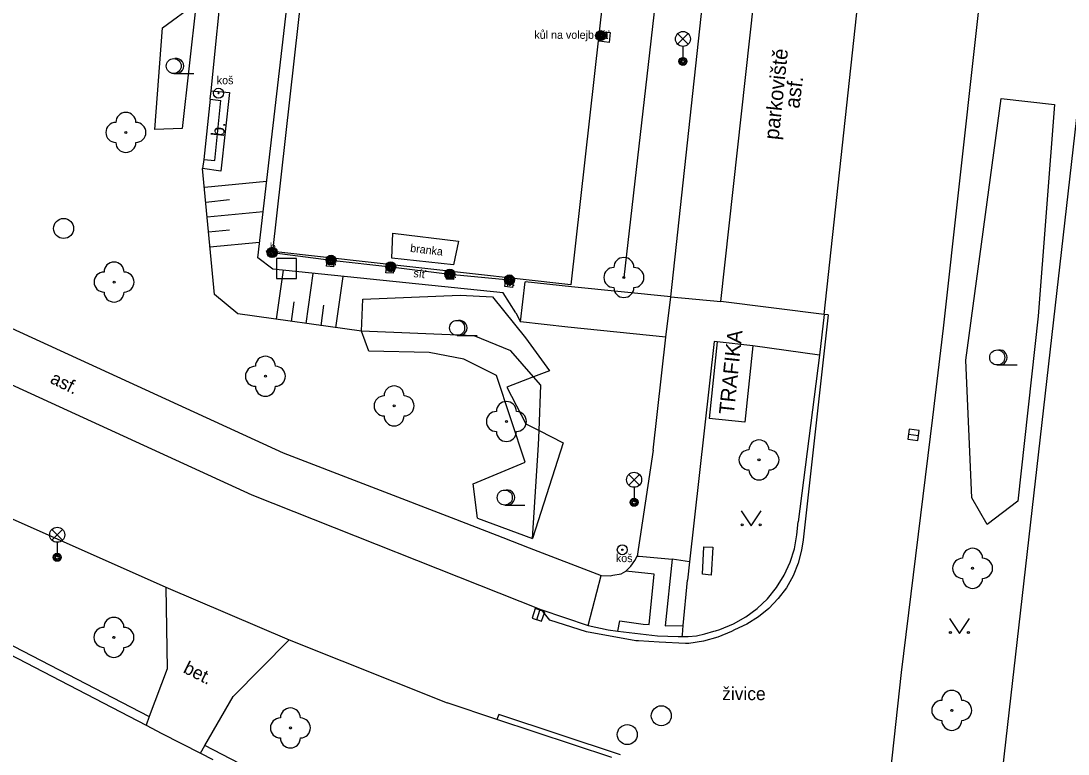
# Model space of a CAD drawing. Extents: x -595546 to -593986, y -1160845 to -1159202.
# Drawn here: x -594158 to -594105.7, y -1160570.3 to -1160533.7 of the extents above; entities that cross this region are included whole.
import ezdxf

# ---------------------------------------------------------------- set-up
doc = ezdxf.new("R2010")
doc.units = 0
for name, color, linetype in [('Level 22', 7, 'Continuous'), ('Level 25', 7, 'Continuous'), ('Level 26', 7, 'Continuous'), ('Level 27', 7, 'Continuous'), ('Level 33', 7, 'Continuous'), ('Level 36', 7, 'Continuous'), ('silnoproud - povrch.  znaky a  RIS  skut. velikost', 7, 'Continuous'), ('Specificka linie pasportu komunikaci', 7, 'Continuous'), ('TM - budovy drevene - VP', 7, 'Continuous'), ('TM - budovy zdene_ betonove - VP', 7, 'Continuous'), ('TM - chodniky - VP', 7, 'Continuous'), ('TM - dolni hrana svahu', 7, 'Continuous'), ('TM - horni hrana svahu', 7, 'Continuous'), ('TM - hranice souvisleho porostu (skupiny stromu_ kere)', 7, 'Continuous'), ('TM - komunikace - VP', 7, 'Continuous'), ('TM - lavicka', 7, 'Continuous'), ('TM - plot drateny_ kovovy - VP', 7, 'Continuous'), ('TM - plot zivy neuzavreny', 7, 'Continuous'), ('TM - popis objektu', 7, 'Continuous'), ('TM - popis povrchu', 7, 'Continuous'), ('TM - poznamka', 7, 'Continuous'), ('TM - predmet maleho rozsahu (zamereny obvodem)', 7, 'Continuous'), ('TM - rozhrani mezi zpev. plochami mezi sebou - VP', 7, 'Continuous'), ('TM - rozhrani ploch obecne - VP', 7, 'Continuous'), ('TM - srafovani', 7, 'Continuous'), ('TM - zabradli - VP', 7, 'Continuous')]:
    doc.layers.add(name, color=color, linetype=linetype)

msp = doc.modelspace()

# ---------------------------------------------------------------- linework, layer by layer
at = {"layer": 'Level 22'}
for centre in [(-594152.76, -1160539.25), (-594153.35, -1160546.73), (-594127.88, -1160546.5), (-594145.79, -1160551.44), (-594139.36, -1160552.92), (-594133.75, -1160553.7), (-594121.13, -1160555.62), (-594110.46, -1160561.04), (-594153.36, -1160564.49), (-594111.5, -1160568.14), (-594144.54, -1160569.02)]:
    msp.add_circle(centre, 0.05, dxfattribs=at)
for centre, start, end in [((-594152.76, -1160538.75), 0, 180), ((-594153.26, -1160539.25), 90, 270), ((-594152.26, -1160539.25), 270, 90), ((-594152.76, -1160539.75), 180, 0), ((-594127.88, -1160546), 0, 180), ((-594153.35, -1160546.23), 0, 180), ((-594128.38, -1160546.5), 90, 270), ((-594127.38, -1160546.5), 270, 90), ((-594153.85, -1160546.73), 90, 270), ((-594152.85, -1160546.73), 270, 90), ((-594153.35, -1160547.23), 180, 0), ((-594127.88, -1160547), 180, 0), ((-594145.79, -1160550.94), 0, 180), ((-594146.29, -1160551.44), 90, 270), ((-594145.29, -1160551.44), 270, 90), ((-594145.79, -1160551.94), 180, 0), ((-594139.36, -1160552.42), 0, 180), ((-594139.86, -1160552.92), 90, 270), ((-594138.86, -1160552.92), 270, 90), ((-594133.75, -1160553.2), 0, 180), ((-594139.36, -1160553.42), 180, 0), ((-594134.25, -1160553.7), 90, 270), ((-594133.25, -1160553.7), 270, 90), ((-594133.75, -1160554.2), 180, 0), ((-594121.13, -1160555.12), 0, 180), ((-594121.63, -1160555.62), 90, 270), ((-594120.63, -1160555.62), 270, 90), ((-594121.13, -1160556.12), 180, 0), ((-594110.46, -1160560.54), 0, 180), ((-594110.96, -1160561.04), 90, 270), ((-594109.96, -1160561.04), 270, 90), ((-594110.46, -1160561.54), 180, 0), ((-594153.36, -1160563.99), 0, 180), ((-594153.86, -1160564.49), 90, 270), ((-594152.86, -1160564.49), 270, 90), ((-594153.36, -1160564.99), 180, 0), ((-594112, -1160568.14), 90, 270), ((-594111.5, -1160567.64), 0, 180), ((-594111, -1160568.14), 270, 90), ((-594144.54, -1160568.52), 0, 180), ((-594145.04, -1160569.02), 90, 270), ((-594144.04, -1160569.02), 270, 90), ((-594111.5, -1160568.64), 180, 0), ((-594144.54, -1160569.52), 180, 0)]:
    msp.add_arc(centre, 0.5, start, end, dxfattribs=at)
at = {"layer": 'Level 25'}
for centre, radius in [((-594129.04, -1160534.41), 0.25), ((-594129.04, -1160534.41), 0.2), ((-594129.04, -1160534.41), 0.15), ((-594129.04, -1160534.41), 0.1), ((-594129.04, -1160534.41), 0.05), ((-594148.13, -1160537.29), 0.25), ((-594148.13, -1160537.29), 0.0303), ((-594145.45, -1160545.25), 0.25), ((-594145.45, -1160545.25), 0.2), ((-594145.45, -1160545.25), 0.15), ((-594145.45, -1160545.25), 0.1), ((-594145.45, -1160545.25), 0.05), ((-594142.51, -1160545.64), 0.25), ((-594142.51, -1160545.64), 0.2), ((-594142.51, -1160545.64), 0.15), ((-594142.51, -1160545.64), 0.1), ((-594142.51, -1160545.64), 0.05), ((-594139.53, -1160545.96), 0.25), ((-594139.53, -1160545.96), 0.2), ((-594139.53, -1160545.96), 0.15), ((-594139.53, -1160545.96), 0.1), ((-594139.53, -1160545.96), 0.05), ((-594136.58, -1160546.33), 0.25), ((-594136.58, -1160546.33), 0.2), ((-594136.58, -1160546.33), 0.15), ((-594136.58, -1160546.33), 0.1), ((-594136.58, -1160546.33), 0.05), ((-594133.6, -1160546.62), 0.25), ((-594133.6, -1160546.62), 0.2), ((-594133.6, -1160546.62), 0.15), ((-594133.6, -1160546.62), 0.1), ((-594133.6, -1160546.62), 0.05), ((-594127.96, -1160560.11), 0.25), ((-594127.96, -1160560.11), 0.0303)]:
    msp.add_circle(centre, radius, dxfattribs=at)
at = {"layer": 'Level 26'}
msp.add_lwpolyline([(-594145.24, -1160546.55), (-594144.24, -1160546.55), (-594144.24, -1160545.55), (-594145.24, -1160545.55)], close=True, dxfattribs=at)
at = {"layer": 'Level 27'}
for p, q in [((-594113.658, -1160554.339), (-594113.162, -1160554.401)), ((-594132.229, -1160563.607), (-594132.071, -1160563.133))]:
    msp.add_line(p, q, dxfattribs=at)
for points in [[(-594113.689, -1160554.587), (-594113.193, -1160554.649), (-594113.131, -1160554.153), (-594113.627, -1160554.091)], [(-594131.992, -1160563.686), (-594131.834, -1160563.212), (-594132.308, -1160563.054), (-594132.466, -1160563.528)]]:
    msp.add_lwpolyline(points, close=True, dxfattribs=at)
for centre in [(-594155.87, -1160544.05), (-594126.01, -1160568.41), (-594127.71, -1160569.35)]:
    msp.add_circle(centre, 0.5, dxfattribs=at)
at = {"layer": 'Level 33'}
for p, q in [((-594125.195, -1160534.84), (-594124.665, -1160534.31)), ((-594125.195, -1160534.31), (-594124.665, -1160534.84)), ((-594124.93, -1160534.95), (-594124.93, -1160535.7)), ((-594127.635, -1160556.88), (-594127.105, -1160556.35)), ((-594127.635, -1160556.35), (-594127.105, -1160556.88)), ((-594127.37, -1160556.99), (-594127.37, -1160557.74)), ((-594156.455, -1160559.63), (-594155.925, -1160559.1)), ((-594156.455, -1160559.1), (-594155.925, -1160559.63)), ((-594156.19, -1160559.74), (-594156.19, -1160560.49))]:
    msp.add_line(p, q, dxfattribs=at)
for centre, radius in [((-594124.93, -1160534.575), 0.375), ((-594124.93, -1160535.7), 0.2), ((-594124.93, -1160535.7), 0.145), ((-594124.93, -1160535.7), 0.0876), ((-594127.37, -1160556.615), 0.375), ((-594127.37, -1160557.74), 0.2), ((-594127.37, -1160557.74), 0.145), ((-594127.37, -1160557.74), 0.0876), ((-594156.19, -1160559.365), 0.375), ((-594156.19, -1160560.49), 0.2), ((-594156.19, -1160560.49), 0.145), ((-594156.19, -1160560.49), 0.0876)]:
    msp.add_circle(centre, radius, dxfattribs=at)
at = {"layer": 'Level 36'}
for p, q in [((-594150.37, -1160536.305), (-594149.37, -1160536.305)), ((-594136.21, -1160549.395), (-594135.21, -1160549.395)), ((-594109.23, -1160550.875), (-594108.23, -1160550.875)), ((-594133.83, -1160557.875), (-594132.83, -1160557.875))]:
    msp.add_line(p, q, dxfattribs=at)
for points in [[(-594122.02, -1160558.17), (-594121.52, -1160558.92), (-594121.02, -1160558.17)], [(-594111.62, -1160563.55), (-594111.12, -1160564.3), (-594110.62, -1160563.55)]]:
    msp.add_lwpolyline(points, dxfattribs=at)
for centre, radius in [((-594150.37, -1160535.93), 0.375), ((-594136.21, -1160549.02), 0.375), ((-594109.23, -1160550.5), 0.375), ((-594133.83, -1160557.5), 0.375), ((-594121.97, -1160558.87), 0.05), ((-594121.071, -1160558.87), 0.05), ((-594111.57, -1160564.25), 0.05), ((-594110.671, -1160564.25), 0.05)]:
    msp.add_circle(centre, radius, dxfattribs=at)
for centre in [(-594150.245, -1160535.93), (-594136.085, -1160549.02), (-594109.105, -1160550.5), (-594133.705, -1160557.5)]:
    msp.add_arc(centre, 0.375, 260.4059, 99.5941, dxfattribs=at)
at = {"layer": 'silnoproud - povrch.  znaky a  RIS  skut. velikost'}
for points in [[(-594123.96, -1160561.34), (-594123.88, -1160559.97)], [(-594123.88, -1160559.97), (-594123.43, -1160559.99)], [(-594123.43, -1160559.99), (-594123.52, -1160561.38)], [(-594123.52, -1160561.38), (-594123.96, -1160561.34)]]:
    msp.add_lwpolyline(points, dxfattribs=at)
at = {"layer": 'Specificka linie pasportu komunikaci'}
for points in [[(-594117.88, -1160548.35), (-594110.9, -1160483.84)], [(-594125.78, -1160549.48), (-594125.54, -1160547.47)], [(-594125.54, -1160547.47), (-594123.03, -1160547.7)], [(-594117.68, -1160548.36), (-594118.93, -1160559.62), (-594119, -1160560.13), (-594119.18, -1160560.78), (-594119.43, -1160561.41), (-594119.76, -1160562.01), (-594120.17, -1160562.55), (-594120.64, -1160563.04), (-594121.16, -1160563.47), (-594121.74, -1160563.83), (-594122.36, -1160564.11), (-594122.51, -1160564.19), (-594123.19, -1160564.48), (-594123.9, -1160564.68), (-594124.63, -1160564.8), (-594124.81, -1160564.8), (-594126.12, -1160564.73), (-594127.15, -1160564.67), (-594127.29, -1160564.66), (-594129.74, -1160564.21), (-594131.58, -1160563.63)], [(-594117.68, -1160548.36), (-594117.88, -1160548.35)], [(-594131.58, -1160563.63), (-594131.92, -1160563.22), (-594132.03, -1160563.1)], [(-594134.13, -1160568.34), (-594134.22, -1160568.59)], [(-594128.05, -1160570.37), (-594134.13, -1160568.34)]]:
    msp.add_lwpolyline(points, dxfattribs=at)
at = {"layer": 'TM - budovy drevene - VP'}
for points in [[(-594123.22, -1160549.72), (-594123.62, -1160553.55)], [(-594121.43, -1160549.91), (-594123.22, -1160549.72)], [(-594121.43, -1160549.91), (-594121.83, -1160553.74), (-594123.62, -1160553.55)]]:
    msp.add_lwpolyline(points, dxfattribs=at)
at = {"layer": 'TM - budovy zdene_ betonove - VP'}
for points in [[(-594165.48, -1160561.75), (-594151.75, -1160568.88)], [(-594151.75, -1160568.88), (-594150.96, -1160569.29)], [(-594150.96, -1160569.29), (-594149.04, -1160570.28)], [(-594149.04, -1160570.28), (-594148.41, -1160570.6)]]:
    msp.add_lwpolyline(points, dxfattribs=at)
at = {"layer": 'TM - chodniky - VP'}
for points in [[(-594125.54, -1160547.47), (-594122.29, -1160517.42)], [(-594133.04, -1160548.72), (-594132.82, -1160546.71)], [(-594130.5, -1160546.97), (-594132.82, -1160546.71)], [(-594125.54, -1160547.47), (-594130.5, -1160546.97)], [(-594161.94, -1160547.45), (-594144.9, -1160555.27)], [(-594125.78, -1160549.48), (-594130.68, -1160548.98), (-594133.04, -1160548.72)], [(-594126.41, -1160555.14), (-594125.78, -1160549.48)], [(-594123.22, -1160549.72), (-594123.37, -1160549.7), (-594124.61, -1160560.71)], [(-594118.1, -1160550.39), (-594121.43, -1160549.91)], [(-594144.9, -1160555.27), (-594136.29, -1160558.59)], [(-594126.41, -1160555.14), (-594127.21, -1160560.43)], [(-594136.29, -1160558.59), (-594133.93, -1160559.5), (-594132.61, -1160560.01)], [(-594132.61, -1160560.01), (-594129.02, -1160561.4)], [(-594127.78, -1160561.18), (-594127.64, -1160561.03), (-594127.54, -1160560.93), (-594127.34, -1160560.65), (-594127.21, -1160560.43)], [(-594124.61, -1160560.71), (-594124.71, -1160561.63)], [(-594129.02, -1160561.4), (-594128.56, -1160561.41), (-594128.43, -1160561.39), (-594128.01, -1160561.31), (-594127.78, -1160561.18)], [(-594124.92, -1160563.89), (-594124.71, -1160561.63)], [(-594150.77, -1160561.98), (-594150.7, -1160566.06), (-594151.59, -1160568.45)], [(-594124.97, -1160564.44), (-594124.96, -1160564.37), (-594124.92, -1160563.89)], [(-594148.81, -1160569.89), (-594147.4, -1160567.45), (-594144.61, -1160564.61)], [(-594151.59, -1160568.45), (-594151.75, -1160568.88)], [(-594149.04, -1160570.28), (-594148.81, -1160569.89)]]:
    msp.add_lwpolyline(points, dxfattribs=at)
at = {"layer": 'TM - dolni hrana svahu'}
for points in [[(-594146.17, -1160545.52), (-594143.24, -1160520.19)], [(-594133.28, -1160548.26), (-594133.91, -1160547.27), (-594145.42, -1160546.09), (-594146.17, -1160545.52)], [(-594133.28, -1160548.26), (-594133.04, -1160548.72)]]:
    msp.add_lwpolyline(points, dxfattribs=at)
at = {"layer": 'TM - horni hrana svahu'}
for points in [[(-594148.5, -1160537.17), (-594147.89, -1160531.02)], [(-594132.39, -1160551.47), (-594133.53, -1160550.17), (-594135.36, -1160549.42), (-594140.99, -1160549.19), (-594147.17, -1160548.32), (-594148.34, -1160547.35), (-594148.93, -1160541.05)], [(-594132.12, -1160554.15), (-594132.03, -1160551.88), (-594132.39, -1160551.47)], [(-594132.45, -1160559.55), (-594132.15, -1160554.87), (-594132.12, -1160554.15)]]:
    msp.add_lwpolyline(points, dxfattribs=at)
at = {"layer": 'TM - hranice souvisleho porostu (skupiny stromu_ kere)'}
for points in [[(-594149.24, -1160532.79), (-594149.95, -1160539.06), (-594151.31, -1160539.11), (-594150.93, -1160534.02), (-594149.24, -1160532.79)], [(-594110.5, -1160557.51), (-594110.8, -1160550.63), (-594109.04, -1160537.56), (-594106.36, -1160537.86)], [(-594106.36, -1160537.86), (-594107.18, -1160548.43), (-594108.2, -1160557.69), (-594109.73, -1160558.85), (-594110.5, -1160557.51)], [(-594135.2, -1160558.54), (-594135.41, -1160556.81), (-594132.81, -1160555.74), (-594134.25, -1160551.4), (-594135.87, -1160550.59), (-594137.61, -1160550.25), (-594140.62, -1160550.19), (-594140.99, -1160549.19), (-594140.92, -1160547.58), (-594136.06, -1160547.39), (-594134.44, -1160547.46)], [(-594134.44, -1160547.46), (-594132.79, -1160549.52), (-594131.6, -1160551.17), (-594132.39, -1160551.47)], [(-594132.39, -1160551.47), (-594133.72, -1160551.99), (-594132.78, -1160553.82), (-594132.12, -1160554.15)], [(-594132.12, -1160554.15), (-594130.92, -1160554.76), (-594132.45, -1160559.55)], [(-594135.2, -1160558.54), (-594132.45, -1160559.55)]]:
    msp.add_lwpolyline(points, dxfattribs=at)
at = {"layer": 'TM - komunikace - VP'}
for points in [[(-594111.91, -1160549.04), (-594103.83, -1160476.11)], [(-594123.03, -1160547.7), (-594119.72, -1160517.58), (-594119.52, -1160515.81)], [(-594117.88, -1160548.35), (-594123.03, -1160547.7)], [(-594117.88, -1160548.35), (-594118.1, -1160550.39)], [(-594112.45, -1160553.5), (-594111.91, -1160549.04)], [(-594162.93, -1160549.82), (-594146.47, -1160557.37)], [(-594118.1, -1160550.39), (-594119.18, -1160558.72)], [(-594114.01, -1160566.24), (-594112.45, -1160553.5)], [(-594160.4, -1160557.7), (-594150.77, -1160561.98)], [(-594146.47, -1160557.37), (-594132.03, -1160563.1)], [(-594124.97, -1160564.44), (-594124.67, -1160564.45), (-594124.25, -1160564.41), (-594123.84, -1160564.32), (-594123.384, -1160564.182), (-594123.31, -1160564.16), (-594123.08, -1160564.09), (-594122.41, -1160563.82), (-594121.79, -1160563.47), (-594121.22, -1160563.05), (-594120.7, -1160562.56), (-594120.25, -1160562), (-594119.87, -1160561.39), (-594119.58, -1160560.74), (-594119.36, -1160560.06), (-594119.24, -1160559.36), (-594119.18, -1160558.72)], [(-594150.77, -1160561.98), (-594144.61, -1160564.61)], [(-594132.03, -1160563.1), (-594129.66, -1160563.9)], [(-594129.66, -1160563.9), (-594128.67, -1160564.12), (-594128.18, -1160564.18)], [(-594128.18, -1160564.18), (-594126.2, -1160564.42), (-594125.17, -1160564.44), (-594124.97, -1160564.44)], [(-594144.61, -1160564.61), (-594136.71, -1160567.76)], [(-594115.3, -1160578.03), (-594114.01, -1160566.24)], [(-594134.22, -1160568.59), (-594136.71, -1160567.76)], [(-594128.49, -1160570.5), (-594134.22, -1160568.59)]]:
    msp.add_lwpolyline(points, dxfattribs=at)
at = {"layer": 'TM - lavicka'}
for points in [[(-594148.55, -1160537.59), (-594148.01, -1160537.65)], [(-594148.32, -1160540.66), (-594148.01, -1160537.65)], [(-594148.86, -1160540.6), (-594148.32, -1160540.66)]]:
    msp.add_lwpolyline(points, dxfattribs=at)
at = {"layer": 'TM - plot drateny_ kovovy - VP'}
msp.add_lwpolyline([(-594110.68, -1160586.29), (-594105.02, -1160536.46)], dxfattribs=at)
at = {"layer": 'TM - plot zivy neuzavreny'}
msp.add_lwpolyline([(-594125.16, -1160522.71), (-594127.88, -1160546.5)], dxfattribs=at)
at = {"layer": 'TM - predmet maleho rozsahu (zamereny obvodem)'}
msp.add_lwpolyline([(-594136.15, -1160544.68), (-594136.39, -1160545.87), (-594139.48, -1160545.53), (-594139.43, -1160544.28), (-594136.15, -1160544.68)], dxfattribs=at)
at = {"layer": 'TM - rozhrani mezi zpev. plochami mezi sebou - VP'}
for points in [[(-594127.21, -1160560.43), (-594127.12, -1160560.44), (-594125.47, -1160560.59)], [(-594125.47, -1160560.59), (-594125.82, -1160563.92), (-594124.92, -1160563.89)], [(-594124.61, -1160560.71), (-594125.47, -1160560.59)], [(-594128.18, -1160564.18), (-594128.09, -1160563.67), (-594126.91, -1160563.83), (-594126.62, -1160563.85), (-594126.37, -1160561.34), (-594127.78, -1160561.18)], [(-594129.66, -1160563.9), (-594129.02, -1160561.4)]]:
    msp.add_lwpolyline(points, dxfattribs=at)
at = {"layer": 'TM - rozhrani ploch obecne - VP'}
for points in [[(-594130.53, -1160546.87), (-594145.41, -1160545.21), (-594142.63, -1160520.36), (-594127.75, -1160522.01)], [(-594127.75, -1160522.01), (-594130.53, -1160546.87)], [(-594129.04, -1160534.2), (-594128.57, -1160534.25), (-594128.62, -1160534.75), (-594129.11, -1160534.68)], [(-594129.04, -1160534.2), (-594129.11, -1160534.68)], [(-594148.55, -1160537.59), (-594148.5, -1160537.17), (-594147.59, -1160537.26), (-594148.01, -1160541.18), (-594148.93, -1160541.05)], [(-594148.55, -1160537.59), (-594148.86, -1160540.6)], [(-594148.86, -1160540.6), (-594148.93, -1160541.05)], [(-594145.49, -1160545.49), (-594145.21, -1160545.29), (-594145.42, -1160545.21), (-594145.45, -1160545), (-594145.75, -1160545.21), (-594145.49, -1160545.49)], [(-594142.38, -1160545.97), (-594142.74, -1160545.93), (-594142.69, -1160545.57), (-594142.33, -1160545.6), (-594142.38, -1160545.97)], [(-594139.72, -1160545.92), (-594139.36, -1160545.94), (-594139.41, -1160546.29), (-594139.77, -1160546.26), (-594139.72, -1160545.92)], [(-594136.39, -1160546.6), (-594136.74, -1160546.59), (-594136.73, -1160546.26), (-594136.35, -1160546.28), (-594136.39, -1160546.6)], [(-594133.39, -1160546.63), (-594133.45, -1160547), (-594133.82, -1160546.95), (-594133.77, -1160546.58), (-594133.39, -1160546.63)], [(-594165.17, -1160561.42), (-594151.59, -1160568.45)], [(-594143.59, -1160572.62), (-594148.81, -1160569.89)]]:
    msp.add_lwpolyline(points, dxfattribs=at)
at = {"layer": 'TM - srafovani'}
for points in [[(-594148.84, -1160541.98), (-594145.73, -1160541.69)], [(-594148.77, -1160542.73), (-594147.59, -1160542.61)], [(-594148.7, -1160543.47), (-594145.9, -1160543.21)], [(-594148.63, -1160544.22), (-594147.58, -1160544.12)], [(-594148.56, -1160544.97), (-594146.08, -1160544.73)], [(-594145.24, -1160548.59), (-594144.89, -1160546.14)], [(-594143.75, -1160548.8), (-594143.4, -1160546.3)], [(-594142.27, -1160549.01), (-594141.91, -1160546.45)], [(-594144.49, -1160548.7), (-594144.35, -1160547.71)], [(-594143.01, -1160548.91), (-594142.87, -1160547.89)]]:
    msp.add_lwpolyline(points, dxfattribs=at)
at = {"layer": 'TM - zabradli - VP'}
msp.add_lwpolyline([(-594145.45, -1160545.25), (-594142.51, -1160545.64), (-594139.53, -1160545.96), (-594136.58, -1160546.33), (-594133.6, -1160546.62)], dxfattribs=at)

# ---------------------------------------------------------------- texts
at = {"layer": 'TM - popis objektu'}
msp.add_text('TRAFIKA', height=0.75, rotation=84.0377, dxfattribs=at).set_placement((-594122.39, -1160553.38))
at = {"layer": 'TM - popis povrchu'}
for s, height, p in [('b.', 0.4, (-594128.96, -1160534.58)), ('b.', 0.4, (-594145.57, -1160545.16)), ('b.', 0.4, (-594142.66, -1160545.89)), ('b.', 0.4, (-594139.72, -1160546.21)), ('b.', 0.4, (-594136.67, -1160546.53)), ('b.', 0.4, (-594133.75, -1160546.92)), ('živice', 0.65, (-594122.97, -1160567.63))]:
    msp.add_text(s, height=height, dxfattribs=at).set_placement(p)
for s, height, rotation, p in [('asf.', 0.75, 82.8381, (-594119.12, -1160538.08)), ('b.', 0.65, 84, (-594147.86, -1160539.48)), ('asf.', 0.65, 333.8338, (-594156.59, -1160551.75)), ('bet.', 0.65, 333.2847, (-594149.94, -1160566.23))]:
    msp.add_text(s, height=height, rotation=rotation, dxfattribs=at).set_placement(p)
at = {"layer": 'TM - poznamka'}
for s, p in [('kůl na volejb.síť', (-594132.35, -1160534.57)), ('koš', (-594148.22, -1160536.84)), ('koš', (-594128.28, -1160560.73))]:
    msp.add_text(s, height=0.4, dxfattribs=at).set_placement(p)
for s, height, rotation, p in [('parkoviště', 0.75, 84, (-594120.15, -1160539.64)), ('branka', 0.4, 353.3715, (-594138.57, -1160545.22)), ('síť', 0.4, 354.0611, (-594138.41, -1160546.48))]:
    msp.add_text(s, height=height, rotation=rotation, dxfattribs=at).set_placement(p)

doc.saveas('drawing.dxf')
